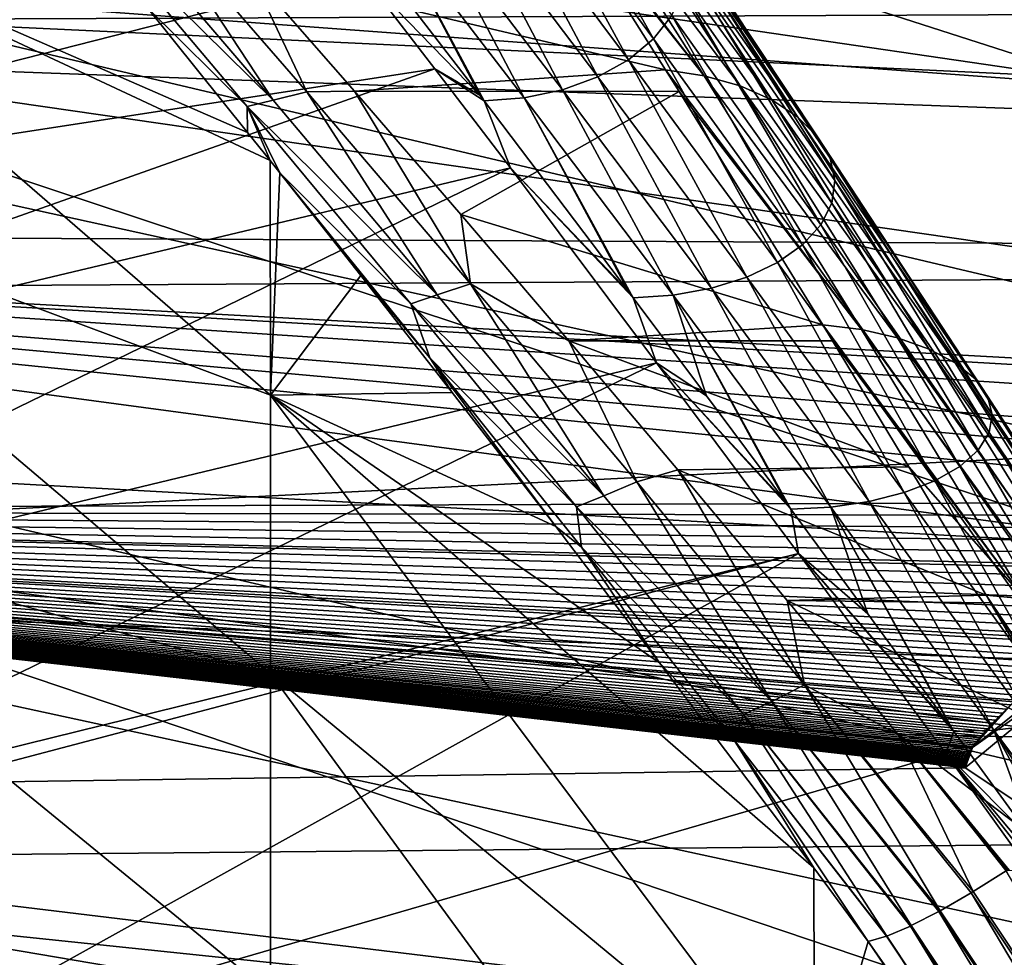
# Model space of a CAD drawing. Header units: metres. Extents: x -22 to 73, y -229 to 22.
# Tile 425 of 447: x 56.97 to 59.37, y 13.16 to 15.44. Entities that reach past the tile are written whole.
import ezdxf

# ---------------------------------------------------------------- set-up
doc = ezdxf.new("R2010")
doc.units = ezdxf.units.M
doc.layers.add('solid_509500_SW0001', color=7, linetype='CONTINUOUS')

msp = doc.modelspace()

# ---------------------------------------------------------------- linework, layer by layer
at = {"layer": 'solid_509500_SW0001'}
for points in [[(59.599998, 15.29152, 79.610748), (53.599998, 16.169104, 80.438652), (53.599998, 17.218668, 78.93972)], [(59.599998, 15.29152, 79.610748), (53.599998, 17.218668, 78.93972), (59.599998, 15.79896, 78.910217)], [(61.099998, 15.170644, 56.72784), (53.599998, 16.826427, 56.46608), (53.599998, 15.725126, 55.004604)], [(61.099998, 15.170644, 56.72784), (61.099998, 15.669168, 57.431786), (53.599998, 16.826427, 56.46608)], [(59.599998, 14.184084, 80.940315), (53.599998, 14.988661, 81.838356), (53.599998, 16.169104, 80.438652)], [(59.599998, 14.752696, 80.288124), (53.599998, 16.169104, 80.438652), (59.599998, 15.29152, 79.610748)], [(59.599998, 14.184084, 80.940315), (53.599998, 16.169104, 80.438652), (59.599998, 14.752696, 80.288124)], [(57.324516, 16.167601, 71.185913), (54.911007, 15.286402, 71.319283), (54.647202, 15.627502, 70.792061)], [(57.474178, 15.978541, 71.44722), (54.911007, 15.286402, 71.319283), (57.324516, 16.167601, 71.185913)], [(53.799999, 15.570957, 53.909389), (69.192741, 16.084406, 54.498447), (69.192551, 14.846922, 53.148438)], [(53.799999, 16.053226, 81.538605), (53.799999, 15.429655, 82.245201), (69.212212, 15.49331, 82.175941)], [(57.474178, 15.978541, 71.44722), (55.098606, 15.039456, 71.635147), (54.911007, 15.286402, 71.319283)], [(57.634136, 15.774632, 71.697624), (55.098606, 15.039456, 71.635147), (57.474178, 15.978541, 71.44722)], [(58.517746, 15.393288, 72.407501), (58.180637, 15.850385, 71.960449), (58.22525, 15.915024, 72.019333)], [(58.562359, 15.450657, 72.47348), (58.517746, 15.393288, 72.407501), (58.22525, 15.915024, 72.019333)], [(58.64119, 15.303679, 73.402916), (58.278187, 15.876081, 72.962791), (58.183834, 15.893159, 72.983002)], [(58.222462, 15.832685, 73.034882), (58.64119, 15.303679, 73.402916), (58.183834, 15.893159, 72.983002)], [(58.728733, 15.278809, 73.366119), (58.365726, 15.846941, 72.929276), (58.278187, 15.876081, 72.962791)], [(58.64119, 15.303679, 73.402916), (58.728733, 15.278809, 73.366119), (58.278187, 15.876081, 72.962791)], [(58.456905, 15.342744, 72.349365), (58.119797, 15.793436, 71.908569), (58.180637, 15.850385, 71.960449)], [(58.517746, 15.393288, 72.407501), (58.456905, 15.342744, 72.349365), (58.180637, 15.850385, 71.960449)], [(58.805908, 15.244839, 73.315865), (58.442905, 15.80714, 72.883499), (58.365726, 15.846941, 72.929276)], [(58.728733, 15.278809, 73.366119), (58.805908, 15.244839, 73.315865), (58.365726, 15.846941, 72.929276)], [(57.534794, 15.55666, 73.456932), (58.546772, 15.318317, 73.42495), (58.222462, 15.832685, 73.034882)], [(58.222462, 15.832685, 73.034882), (58.546772, 15.318317, 73.42495), (58.64119, 15.303679, 73.402916)], [(58.382191, 15.300972, 72.301323), (58.045082, 15.746371, 71.8657), (58.119797, 15.793436, 71.908569)], [(58.456905, 15.342744, 72.349365), (58.382191, 15.300972, 72.301323), (58.119797, 15.793436, 71.908569)], [(58.869747, 15.203079, 73.254082), (58.506741, 15.758215, 72.827225), (58.442905, 15.80714, 72.883499)], [(58.805908, 15.244839, 73.315865), (58.869747, 15.203079, 73.254082), (58.442905, 15.80714, 72.883499)], [(57.634136, 15.774632, 71.697624), (55.208389, 14.893519, 71.801727), (55.098606, 15.039456, 71.635147)], [(57.804913, 15.554849, 71.937141), (55.208389, 14.893519, 71.801727), (57.634136, 15.774632, 71.697624)], [(57.584846, 14.525599, 75.278206), (56.153522, 15.766315, 75.441597), (56.153522, 15.059789, 76.783897)], [(57.528561, 15.165804, 73.967712), (57.284763, 15.468898, 73.779427), (56.153522, 15.766315, 75.441597)], [(57.58353, 15.096876, 74.007347), (57.528561, 15.165804, 73.967712), (56.153522, 15.766315, 75.441597)], [(57.584846, 14.525599, 75.278206), (57.58353, 15.096876, 74.007347), (56.153522, 15.766315, 75.441597)], [(58.296474, 15.269584, 72.265221), (57.959366, 15.711006, 71.833481), (58.045082, 15.746371, 71.8657)], [(58.382191, 15.300972, 72.301323), (58.296474, 15.269584, 72.265221), (58.045082, 15.746371, 71.8657)], [(58.917786, 15.155141, 73.183159), (58.554779, 15.702048, 72.762627), (58.506741, 15.758215, 72.827225)], [(58.869747, 15.203079, 73.254082), (58.917786, 15.155141, 73.183159), (58.506741, 15.758215, 72.827225)], [(61.099998, 14.080444, 55.392422), (53.599998, 15.725126, 55.004604), (53.599998, 14.496555, 53.646957)], [(61.099998, 14.640914, 56.047859), (61.099998, 15.170644, 56.72784), (53.599998, 15.725126, 55.004604)], [(61.099998, 14.080444, 55.392422), (61.099998, 14.640914, 56.047859), (53.599998, 15.725126, 55.004604)], [(57.199116, 15.702115, 73.464867), (57.591175, 15.244551, 73.750374), (57.281754, 15.714816, 73.390831)], [(57.672859, 15.264585, 73.67688), (57.534794, 15.55666, 73.456932), (57.281754, 15.714816, 73.390831)], [(57.591175, 15.244551, 73.750374), (57.672859, 15.264585, 73.67688), (57.281754, 15.714816, 73.390831)], [(57.136875, 15.69192, 73.55793), (57.591175, 15.244551, 73.750374), (57.199116, 15.702115, 73.464867)], [(57.136875, 15.69192, 73.55793), (57.284763, 15.468898, 73.779427), (57.527836, 15.228359, 73.841309)], [(57.136875, 15.69192, 73.55793), (57.527836, 15.228359, 73.841309), (57.591175, 15.244551, 73.750374)], [(58.203064, 15.249788, 72.242447), (57.865955, 15.688702, 71.813164), (57.959366, 15.711006, 71.833481)], [(58.296474, 15.269584, 72.265221), (58.203064, 15.249788, 72.242447), (57.959366, 15.711006, 71.833481)], [(58.948174, 15.102869, 73.105835), (58.585171, 15.640805, 72.692184), (58.554779, 15.702048, 72.762627)], [(58.917786, 15.155141, 73.183159), (58.948174, 15.102869, 73.105835), (58.554779, 15.702048, 72.762627)], [(57.865955, 15.688702, 71.813164), (58.094994, 15.256189, 72.221817), (57.768448, 15.680322, 71.805527)], [(57.768448, 15.680322, 71.805527), (58.094994, 15.256189, 72.221817), (57.804913, 15.554849, 71.937141)], [(57.865955, 15.688702, 71.813164), (58.105545, 15.242368, 72.233871), (58.094994, 15.256189, 72.221817)], [(58.203064, 15.249788, 72.242447), (58.105545, 15.242368, 72.233871), (57.865955, 15.688702, 71.813164)], [(58.95974, 15.048281, 73.02507), (58.596733, 15.576848, 72.618622), (58.585171, 15.640805, 72.692184)], [(58.948174, 15.102869, 73.105835), (58.95974, 15.048281, 73.02507), (58.585171, 15.640805, 72.692184)], [(53.799999, 14.923105, 53.224991), (53.799999, 15.570957, 53.909389), (69.192551, 14.846922, 53.148438)], [(58.952038, 14.993478, 72.944), (58.589035, 15.51264, 72.544777), (58.596733, 15.576848, 72.618622)], [(58.95974, 15.048281, 73.02507), (58.952038, 14.993478, 72.944), (58.596733, 15.576848, 72.618622)], [(57.985092, 15.320607, 72.163025), (55.208389, 14.893519, 71.801727), (57.804913, 15.554849, 71.937141)], [(57.534794, 15.55666, 73.456932), (57.789005, 15.265943, 73.636475), (58.546772, 15.318317, 73.42495)], [(57.672859, 15.264585, 73.67688), (57.789005, 15.265943, 73.636475), (57.534794, 15.55666, 73.456932)], [(58.094994, 15.256189, 72.221817), (57.985092, 15.320607, 72.163025), (57.804913, 15.554849, 71.937141)], [(58.925365, 14.940575, 72.86573), (58.562359, 15.450657, 72.47348), (58.589035, 15.51264, 72.544777)], [(58.952038, 14.993478, 72.944), (58.925365, 14.940575, 72.86573), (58.589035, 15.51264, 72.544777)], [(53.799999, 15.429655, 82.245201), (69.210701, 14.863832, 82.834641), (69.212212, 15.49331, 82.175941)], [(57.527836, 15.228359, 73.841309), (57.284763, 15.468898, 73.779427), (57.528561, 15.165804, 73.967712)], [(53.799999, 15.429655, 82.245201), (53.799999, 14.77501, 82.923103), (69.210701, 14.863832, 82.834641)], [(58.880749, 14.891609, 72.793289), (58.517746, 15.393288, 72.407501), (58.562359, 15.450657, 72.47348)], [(58.925365, 14.940575, 72.86573), (58.880749, 14.891609, 72.793289), (58.562359, 15.450657, 72.47348)], [(58.819912, 14.848469, 72.729469), (58.456905, 15.342744, 72.349365), (58.517746, 15.393288, 72.407501)], [(58.880749, 14.891609, 72.793289), (58.819912, 14.848469, 72.729469), (58.517746, 15.393288, 72.407501)], [(58.745193, 14.812816, 72.676727), (58.382191, 15.300972, 72.301323), (58.456905, 15.342744, 72.349365)], [(58.819912, 14.848469, 72.729469), (58.745193, 14.812816, 72.676727), (58.456905, 15.342744, 72.349365)], [(57.985092, 15.320607, 72.163025), (55.535427, 14.453297, 72.231606), (55.208389, 14.893519, 71.801727)], [(58.169193, 15.079177, 72.368553), (55.535427, 14.453297, 72.231606), (57.985092, 15.320607, 72.163025)], [(57.789005, 15.265943, 73.636475), (58.580025, 15.264978, 73.460579), (58.546772, 15.318317, 73.42495)], [(58.105545, 15.242368, 72.233871), (58.169193, 15.079177, 72.368553), (57.985092, 15.320607, 72.163025)], [(58.094994, 15.256189, 72.221817), (58.105545, 15.242368, 72.233871), (57.985092, 15.320607, 72.163025)], [(59.024769, 14.685409, 73.767204), (58.64119, 15.303679, 73.402916), (58.546772, 15.318317, 73.42495)], [(58.580025, 15.264978, 73.460579), (59.024769, 14.685409, 73.767204), (58.546772, 15.318317, 73.42495)], [(58.659477, 14.786025, 72.637093), (58.296474, 15.269584, 72.265221), (58.382191, 15.300972, 72.301323)], [(58.745193, 14.812816, 72.676727), (58.659477, 14.786025, 72.637093), (58.382191, 15.300972, 72.301323)], [(59.112312, 14.6653, 73.727608), (58.728733, 15.278809, 73.366119), (58.64119, 15.303679, 73.402916)], [(59.024769, 14.685409, 73.767204), (59.112312, 14.6653, 73.727608), (58.64119, 15.303679, 73.402916)], [(57.591175, 15.244551, 73.750374), (57.991047, 14.769768, 73.990891), (57.672859, 15.264585, 73.67688)], [(58.072021, 14.796891, 73.918869), (57.789005, 15.265943, 73.636475), (57.672859, 15.264585, 73.67688)], [(57.991047, 14.769768, 73.990891), (58.072021, 14.796891, 73.918869), (57.672859, 15.264585, 73.67688)], [(57.789005, 15.265943, 73.636475), (58.04863, 14.965544, 73.799042), (58.580025, 15.264978, 73.460579)], [(58.072021, 14.796891, 73.918869), (58.04863, 14.965544, 73.799042), (57.789005, 15.265943, 73.636475)], [(58.04863, 14.965544, 73.799042), (58.930305, 14.697274, 73.790848), (58.580025, 15.264978, 73.460579)], [(58.566067, 14.76913, 72.612091), (58.203064, 15.249788, 72.242447), (58.296474, 15.269584, 72.265221)], [(58.659477, 14.786025, 72.637093), (58.566067, 14.76913, 72.612091), (58.296474, 15.269584, 72.265221)], [(58.580025, 15.264978, 73.460579), (58.930305, 14.697274, 73.790848), (59.024769, 14.685409, 73.767204)], [(59.189487, 14.637836, 73.673523), (58.805908, 15.244839, 73.315865), (58.728733, 15.278809, 73.366119)], [(59.112312, 14.6653, 73.727608), (59.189487, 14.637836, 73.673523), (58.728733, 15.278809, 73.366119)], [(57.527836, 15.228359, 73.841309), (57.991047, 14.769768, 73.990891), (57.591175, 15.244551, 73.750374)], [(58.203064, 15.249788, 72.242447), (58.457226, 14.777871, 72.592461), (58.105545, 15.242368, 72.233871)], [(58.105545, 15.242368, 72.233871), (58.457226, 14.777871, 72.592461), (58.169193, 15.079177, 72.368553)], [(58.203064, 15.249788, 72.242447), (58.468552, 14.762792, 72.602692), (58.457226, 14.777871, 72.592461)], [(58.566067, 14.76913, 72.612091), (58.468552, 14.762792, 72.602692), (58.203064, 15.249788, 72.242447)], [(59.253326, 14.604073, 73.607033), (58.869747, 15.203079, 73.254082), (58.805908, 15.244839, 73.315865)], [(59.189487, 14.637836, 73.673523), (59.253326, 14.604073, 73.607033), (58.805908, 15.244839, 73.315865)], [(57.527836, 15.228359, 73.841309), (57.528561, 15.165804, 73.967712), (57.58353, 15.096876, 74.007347)], [(57.527836, 15.228359, 73.841309), (57.58353, 15.096876, 74.007347), (57.60741, 15.066868, 74.024246)], [(57.527836, 15.228359, 73.841309), (57.60741, 15.066868, 74.024246), (57.926247, 14.747944, 74.079239)], [(57.527836, 15.228359, 73.841309), (57.926247, 14.747944, 74.079239), (57.991047, 14.769768, 73.990891)], [(59.301365, 14.565313, 73.530708), (58.917786, 15.155141, 73.183159), (58.869747, 15.203079, 73.254082)], [(59.253326, 14.604073, 73.607033), (59.301365, 14.565313, 73.530708), (58.869747, 15.203079, 73.254082)], [(59.331753, 14.523052, 73.447479), (58.948174, 15.102869, 73.105835), (58.917786, 15.155141, 73.183159)], [(59.301365, 14.565313, 73.530708), (59.331753, 14.523052, 73.447479), (58.917786, 15.155141, 73.183159)], [(57.60741, 15.066868, 74.024246), (57.58353, 15.096876, 74.007347), (57.584846, 14.525599, 75.278206)], [(59.343319, 14.478917, 73.360565), (58.95974, 15.048281, 73.02507), (58.948174, 15.102869, 73.105835)], [(59.331753, 14.523052, 73.447479), (59.343319, 14.478917, 73.360565), (58.948174, 15.102869, 73.105835)], [(58.169193, 15.079177, 72.368553), (55.887867, 13.970789, 72.602272), (55.535427, 14.453297, 72.231606)], [(58.525555, 14.604773, 72.70385), (55.887867, 13.970789, 72.602272), (58.169193, 15.079177, 72.368553)], [(58.468552, 14.762792, 72.602692), (58.525555, 14.604773, 72.70385), (58.169193, 15.079177, 72.368553)], [(58.457226, 14.777871, 72.592461), (58.468552, 14.762792, 72.602692), (58.169193, 15.079177, 72.368553)], [(57.584846, 13.847967, 76.497002), (56.153522, 15.059789, 76.783897), (56.153522, 14.239259, 78.0597)], [(57.584846, 13.847967, 76.497002), (57.584846, 14.525599, 75.278206), (56.153522, 15.059789, 76.783897)], [(57.804581, 14.817547, 74.156609), (57.60741, 15.066868, 74.024246), (57.584846, 14.525599, 75.278206)], [(57.972935, 14.616538, 74.228951), (57.60741, 15.066868, 74.024246), (57.804581, 14.817547, 74.156609)], [(57.972935, 14.616538, 74.228951), (57.926247, 14.747944, 74.079239), (57.60741, 15.066868, 74.024246)], [(59.335617, 14.434608, 73.273315), (58.952038, 14.993478, 72.944), (58.95974, 15.048281, 73.02507)], [(59.343319, 14.478917, 73.360565), (59.335617, 14.434608, 73.273315), (58.95974, 15.048281, 73.02507)], [(59.599998, 12.962036, 82.164238), (53.599998, 13.688113, 83.125984), (53.599998, 14.988661, 81.838356)], [(59.599998, 13.587073, 81.565819), (53.599998, 14.988661, 81.838356), (59.599998, 14.184084, 80.940315)], [(59.599998, 12.962036, 82.164238), (53.599998, 14.988661, 81.838356), (59.599998, 13.587073, 81.565819)], [(59.308945, 14.391836, 73.189079), (58.925365, 14.940575, 72.86573), (58.952038, 14.993478, 72.944)], [(59.335617, 14.434608, 73.273315), (59.308945, 14.391836, 73.189079), (58.952038, 14.993478, 72.944)], [(58.04863, 14.965544, 73.799042), (58.311657, 14.657778, 73.943222), (58.930305, 14.697274, 73.790848)], [(58.072021, 14.796891, 73.918869), (58.311657, 14.657778, 73.943222), (58.04863, 14.965544, 73.799042)], [(61.798286, 14.484582, 52.794838), (53.799999, 14.923105, 53.224991), (69.192551, 14.846922, 53.148438)], [(60.252842, 14.266319, 52.58987), (53.799999, 14.2452, 52.570343), (53.799999, 14.923105, 53.224991)], [(60.435795, 14.325165, 52.644554), (60.252842, 14.266319, 52.58987), (53.799999, 14.923105, 53.224991)], [(60.6231, 14.375108, 52.691299), (60.435795, 14.325165, 52.644554), (53.799999, 14.923105, 53.224991)], [(61.008007, 14.448019, 52.760094), (60.6231, 14.375108, 52.691299), (53.799999, 14.923105, 53.224991)], [(61.401714, 14.484582, 52.794838), (61.008007, 14.448019, 52.760094), (53.799999, 14.923105, 53.224991)], [(61.798286, 14.484582, 52.794838), (61.401714, 14.484582, 52.794838), (53.799999, 14.923105, 53.224991)], [(59.264328, 14.352247, 73.111122), (58.880749, 14.891609, 72.793289), (58.925365, 14.940575, 72.86573)], [(59.308945, 14.391836, 73.189079), (59.264328, 14.352247, 73.111122), (58.925365, 14.940575, 72.86573)], [(59.203491, 14.317368, 73.042435), (58.819912, 14.848469, 72.729469), (58.880749, 14.891609, 72.793289)], [(59.264328, 14.352247, 73.111122), (59.203491, 14.317368, 73.042435), (58.880749, 14.891609, 72.793289)], [(53.799999, 14.09061, 83.570961), (69.207748, 13.522199, 84.067055), (69.210701, 14.863832, 82.834641)], [(53.799999, 14.77501, 82.923103), (53.799999, 14.09061, 83.570961), (69.210701, 14.863832, 82.834641)], [(59.128773, 14.288543, 72.985672), (58.745193, 14.812816, 72.676727), (58.819912, 14.848469, 72.729469)], [(59.203491, 14.317368, 73.042435), (59.128773, 14.288543, 72.985672), (58.819912, 14.848469, 72.729469)], [(58.027588, 14.532323, 74.291084), (57.804581, 14.817547, 74.156609), (57.584846, 14.525599, 75.278206)], [(57.972935, 14.616538, 74.228951), (57.804581, 14.817547, 74.156609), (58.027588, 14.532323, 74.291084)], [(59.043056, 14.266882, 72.943016), (58.659477, 14.786025, 72.637093), (58.745193, 14.812816, 72.676727)], [(59.128773, 14.288543, 72.985672), (59.043056, 14.266882, 72.943016), (58.745193, 14.812816, 72.676727)], [(57.991047, 14.769768, 73.990891), (58.396626, 14.280654, 74.185509), (58.072021, 14.796891, 73.918869)], [(58.4771, 14.31463, 74.115852), (58.311657, 14.657778, 73.943222), (58.072021, 14.796891, 73.918869)], [(58.396626, 14.280654, 74.185509), (58.4771, 14.31463, 74.115852), (58.072021, 14.796891, 73.918869)], [(58.949646, 14.253222, 72.916115), (58.566067, 14.76913, 72.612091), (58.659477, 14.786025, 72.637093)], [(59.043056, 14.266882, 72.943016), (58.949646, 14.253222, 72.916115), (58.659477, 14.786025, 72.637093)], [(57.926247, 14.747944, 74.079239), (58.396626, 14.280654, 74.185509), (57.991047, 14.769768, 73.990891)], [(58.566067, 14.76913, 72.612091), (58.647041, 14.524254, 72.754013), (58.468552, 14.762792, 72.602692)], [(58.468552, 14.762792, 72.602692), (58.647041, 14.524254, 72.754013), (58.525555, 14.604773, 72.70385)], [(58.566067, 14.76913, 72.612091), (58.852131, 14.248097, 72.905998), (58.841599, 14.262333, 72.898735)], [(58.949646, 14.253222, 72.916115), (58.852131, 14.248097, 72.905998), (58.566067, 14.76913, 72.612091)], [(58.566067, 14.76913, 72.612091), (58.841599, 14.262333, 72.898735), (58.647041, 14.524254, 72.754013)], [(57.926247, 14.747944, 74.079239), (58.330074, 14.253496, 74.270866), (58.396626, 14.280654, 74.185509)], [(57.972935, 14.616538, 74.228951), (58.330074, 14.253496, 74.270866), (57.926247, 14.747944, 74.079239)], [(58.311657, 14.657778, 73.943222), (58.954247, 14.658062, 73.81057), (58.930305, 14.697274, 73.790848)], [(59.422646, 14.029593, 74.049118), (59.024769, 14.685409, 73.767204), (58.930305, 14.697274, 73.790848)], [(58.954247, 14.658062, 73.81057), (59.422646, 14.029593, 74.049118), (58.930305, 14.697274, 73.790848)], [(59.510189, 14.014729, 74.007271), (59.112312, 14.6653, 73.727608), (59.024769, 14.685409, 73.767204)], [(59.422646, 14.029593, 74.049118), (59.510189, 14.014729, 74.007271), (59.024769, 14.685409, 73.767204)], [(59.587364, 13.994426, 73.950111), (59.189487, 14.637836, 73.673523), (59.112312, 14.6653, 73.727608)], [(59.510189, 14.014729, 74.007271), (59.587364, 13.994426, 73.950111), (59.112312, 14.6653, 73.727608)], [(58.311657, 14.657778, 73.943222), (59.140186, 14.351552, 73.951958), (58.954247, 14.658062, 73.81057)], [(58.311657, 14.657778, 73.943222), (58.576813, 14.344252, 74.068207), (59.140186, 14.351552, 73.951958)], [(58.4771, 14.31463, 74.115852), (58.576813, 14.344252, 74.068207), (58.311657, 14.657778, 73.943222)], [(58.954247, 14.658062, 73.81057), (59.140186, 14.351552, 73.951958), (59.422646, 14.029593, 74.049118)], [(59.651203, 13.969468, 73.879845), (59.253326, 14.604073, 73.607033), (59.189487, 14.637836, 73.673523)], [(59.587364, 13.994426, 73.950111), (59.651203, 13.969468, 73.879845), (59.189487, 14.637836, 73.673523)], [(57.972935, 14.616538, 74.228951), (58.027588, 14.532323, 74.291084), (58.27977, 14.205788, 74.424042)], [(57.972935, 14.616538, 74.228951), (58.27977, 14.205788, 74.424042), (58.342381, 14.155221, 74.393974)], [(57.972935, 14.616538, 74.228951), (58.342381, 14.155221, 74.393974), (58.330074, 14.253496, 74.270866)], [(58.525555, 14.604773, 72.70385), (56.233761, 13.490017, 72.888268), (55.887867, 13.970789, 72.602272)], [(58.871014, 14.140027, 72.95797), (56.233761, 13.490017, 72.888268), (58.525555, 14.604773, 72.70385)], [(58.852131, 14.248097, 72.905998), (58.871014, 14.140027, 72.95797), (58.525555, 14.604773, 72.70385)], [(58.841599, 14.262333, 72.898735), (58.852131, 14.248097, 72.905998), (58.525555, 14.604773, 72.70385)], [(58.647041, 14.524254, 72.754013), (58.841599, 14.262333, 72.898735), (58.525555, 14.604773, 72.70385)], [(59.699242, 13.940817, 73.799171), (59.301365, 14.565313, 73.530708), (59.253326, 14.604073, 73.607033)], [(59.651203, 13.969468, 73.879845), (59.699242, 13.940817, 73.799171), (59.253326, 14.604073, 73.607033)], [(59.72963, 13.909576, 73.71122), (59.331753, 14.523052, 73.447479), (59.301365, 14.565313, 73.530708)], [(59.699242, 13.940817, 73.799171), (59.72963, 13.909576, 73.71122), (59.301365, 14.565313, 73.530708)], [(58.27977, 14.205788, 74.424042), (58.027588, 14.532323, 74.291084), (57.584846, 14.525599, 75.278206)], [(57.584846, 14.525599, 75.278206), (58.910282, 12.751908, 75.789078), (58.90818, 13.374386, 74.668884)], [(57.584846, 13.847967, 76.497002), (58.910282, 12.751908, 75.789078), (57.584846, 14.525599, 75.278206)], [(58.532673, 13.874199, 74.537292), (57.584846, 14.525599, 75.278206), (58.90818, 13.374386, 74.668884)], [(58.532673, 13.874199, 74.537292), (58.27977, 14.205788, 74.424042), (57.584846, 14.525599, 75.278206)], [(59.741196, 13.87695, 73.619362), (59.343319, 14.478917, 73.360565), (59.331753, 14.523052, 73.447479)], [(59.72963, 13.909576, 73.71122), (59.741196, 13.87695, 73.619362), (59.331753, 14.523052, 73.447479)], [(61.099998, 12.87275, 54.161564), (53.599998, 14.496555, 53.646957), (53.599998, 13.151852, 52.405491)], [(61.099998, 13.490433, 54.762997), (61.099998, 14.080444, 55.392422), (53.599998, 14.496555, 53.646957)], [(61.099998, 12.87275, 54.161564), (61.099998, 13.490433, 54.762997), (53.599998, 14.496555, 53.646957)], [(59.733494, 13.844197, 73.527145), (59.335617, 14.434608, 73.273315), (59.343319, 14.478917, 73.360565)], [(59.741196, 13.87695, 73.619362), (59.733494, 13.844197, 73.527145), (59.343319, 14.478917, 73.360565)], [(59.706821, 13.812579, 73.438126), (59.308945, 14.391836, 73.189079), (59.335617, 14.434608, 73.273315)], [(59.733494, 13.844197, 73.527145), (59.706821, 13.812579, 73.438126), (59.335617, 14.434608, 73.273315)], [(59.662205, 13.783315, 73.355736), (59.264328, 14.352247, 73.111122), (59.308945, 14.391836, 73.189079)], [(59.706821, 13.812579, 73.438126), (59.662205, 13.783315, 73.355736), (59.308945, 14.391836, 73.189079)], [(58.576813, 14.344252, 74.068207), (59.328152, 14.03839, 74.074066), (59.140186, 14.351552, 73.951958)], [(59.140186, 14.351552, 73.951958), (59.328152, 14.03839, 74.074066), (59.422646, 14.029593, 74.049118)], [(59.601364, 13.757531, 73.283142), (59.203491, 14.317368, 73.042435), (59.264328, 14.352247, 73.111122)], [(59.662205, 13.783315, 73.355736), (59.601364, 13.757531, 73.283142), (59.264328, 14.352247, 73.111122)], [(58.886089, 13.820418, 74.266853), (58.576813, 14.344252, 74.068207), (58.4771, 14.31463, 74.115852)], [(58.576813, 14.344252, 74.068207), (58.843903, 14.025231, 74.173904), (59.328152, 14.03839, 74.074066)], [(58.886089, 13.820418, 74.266853), (58.843903, 14.025231, 74.173904), (58.576813, 14.344252, 74.068207)], [(58.396626, 14.280654, 74.185509), (58.805889, 13.779962, 74.333321), (58.4771, 14.31463, 74.115852)], [(58.805889, 13.779962, 74.333321), (58.886089, 13.820418, 74.266853), (58.4771, 14.31463, 74.115852)], [(59.526649, 13.736223, 73.223152), (59.128773, 14.288543, 72.985672), (59.203491, 14.317368, 73.042435)], [(59.601364, 13.757531, 73.283142), (59.526649, 13.736223, 73.223152), (59.203491, 14.317368, 73.042435)], [(58.330074, 14.253496, 74.270866), (58.805889, 13.779962, 74.333321), (58.396626, 14.280654, 74.185509)], [(59.440933, 13.720211, 73.17807), (59.043056, 14.266882, 72.943016), (59.128773, 14.288543, 72.985672)], [(59.526649, 13.736223, 73.223152), (59.440933, 13.720211, 73.17807), (59.128773, 14.288543, 72.985672)], [(60.252842, 14.266319, 52.58987), (60.159286, 14.231893, 52.558067), (53.799999, 14.2452, 52.570343)], [(58.330074, 14.253496, 74.270866), (58.73732, 13.747852, 74.415314), (58.805889, 13.779962, 74.333321)], [(58.342381, 14.155221, 74.393974), (58.73732, 13.747852, 74.415314), (58.330074, 14.253496, 74.270866)], [(58.949646, 14.253222, 72.916115), (59.040031, 13.993221, 73.025887), (58.852131, 14.248097, 72.905998)], [(59.347523, 13.710114, 73.149635), (58.949646, 14.253222, 72.916115), (59.043056, 14.266882, 72.943016)], [(58.949646, 14.253222, 72.916115), (59.250015, 13.706324, 73.138954), (59.241718, 13.717702, 73.134895)], [(59.347523, 13.710114, 73.149635), (59.250015, 13.706324, 73.138954), (58.949646, 14.253222, 72.916115)], [(58.949646, 14.253222, 72.916115), (59.241718, 13.717702, 73.134895), (59.040031, 13.993221, 73.025887)], [(59.440933, 13.720211, 73.17807), (59.347523, 13.710114, 73.149635), (59.043056, 14.266882, 72.943016)], [(59.277134, 13.61799, 52.014057), (53.799999, 13.538608, 51.946774), (53.799999, 14.2452, 52.570343)], [(59.275974, 13.618952, 52.014877), (59.277134, 13.61799, 52.014057), (53.799999, 14.2452, 52.570343)], [(59.275105, 13.62009, 52.015846), (59.275974, 13.618952, 52.014877), (53.799999, 14.2452, 52.570343)], [(59.274498, 13.621385, 52.016949), (59.275105, 13.62009, 52.015846), (53.799999, 14.2452, 52.570343)], [(59.274124, 13.622811, 52.018166), (59.274498, 13.621385, 52.016949), (53.799999, 14.2452, 52.570343)], [(59.27396, 13.624338, 52.019466), (59.274124, 13.622811, 52.018166), (53.799999, 14.2452, 52.570343)], [(59.273979, 13.625944, 52.020836), (59.27396, 13.624338, 52.019466), (53.799999, 14.2452, 52.570343)], [(59.274158, 13.627654, 52.022297), (59.273979, 13.625944, 52.020836), (53.799999, 14.2452, 52.570343)], [(59.274498, 13.629496, 52.023865), (59.274158, 13.627654, 52.022297), (53.799999, 14.2452, 52.570343)], [(59.275002, 13.631481, 52.025558), (59.274498, 13.629496, 52.023865), (53.799999, 14.2452, 52.570343)], [(59.275677, 13.633624, 52.02739), (59.275002, 13.631481, 52.025558), (53.799999, 14.2452, 52.570343)], [(59.276524, 13.635936, 52.029362), (59.275677, 13.633624, 52.02739), (53.799999, 14.2452, 52.570343)], [(59.277557, 13.638421, 52.031487), (59.276524, 13.635936, 52.029362), (53.799999, 14.2452, 52.570343)], [(59.278778, 13.641082, 52.033756), (59.277557, 13.638421, 52.031487), (53.799999, 14.2452, 52.570343)], [(59.28019, 13.643918, 52.036182), (59.278778, 13.641082, 52.033756), (53.799999, 14.2452, 52.570343)], [(59.281811, 13.646943, 52.038769), (59.28019, 13.643918, 52.036182), (53.799999, 14.2452, 52.570343)], [(59.283638, 13.65016, 52.041519), (59.281811, 13.646943, 52.038769), (53.799999, 14.2452, 52.570343)], [(59.285706, 13.653603, 52.044464), (59.283638, 13.65016, 52.041519), (53.799999, 14.2452, 52.570343)], [(59.288052, 13.657322, 52.047649), (59.285706, 13.653603, 52.044464), (53.799999, 14.2452, 52.570343)], [(59.290688, 13.661325, 52.051075), (59.288052, 13.657322, 52.047649), (53.799999, 14.2452, 52.570343)], [(59.293564, 13.665516, 52.054665), (59.290688, 13.661325, 52.051075), (53.799999, 14.2452, 52.570343)], [(59.295254, 13.667909, 52.056717), (59.293564, 13.665516, 52.054665), (53.799999, 14.2452, 52.570343)], [(59.296562, 13.669731, 52.058281), (59.295254, 13.667909, 52.056717), (53.799999, 14.2452, 52.570343)], [(59.299629, 13.673915, 52.061867), (59.296562, 13.669731, 52.058281), (53.799999, 14.2452, 52.570343)], [(59.302799, 13.678116, 52.065472), (59.299629, 13.673915, 52.061867), (53.799999, 14.2452, 52.570343)], [(59.306114, 13.682399, 52.069149), (59.302799, 13.678116, 52.065472), (53.799999, 14.2452, 52.570343)], [(59.309628, 13.686826, 52.072952), (59.306114, 13.682399, 52.069149), (53.799999, 14.2452, 52.570343)], [(59.313385, 13.691458, 52.076935), (59.309628, 13.686826, 52.072952), (53.799999, 14.2452, 52.570343)], [(59.31744, 13.696352, 52.081146), (59.313385, 13.691458, 52.076935), (53.799999, 14.2452, 52.570343)], [(59.321861, 13.701567, 52.085632), (59.31744, 13.696352, 52.081146), (53.799999, 14.2452, 52.570343)], [(59.326702, 13.707161, 52.09045), (59.321861, 13.701567, 52.085632), (53.799999, 14.2452, 52.570343)], [(59.332031, 13.713188, 52.095646), (59.326702, 13.707161, 52.09045), (53.799999, 14.2452, 52.570343)], [(59.337914, 13.719699, 52.101261), (59.332031, 13.713188, 52.095646), (53.799999, 14.2452, 52.570343)], [(59.344418, 13.726743, 52.107346), (59.337914, 13.719699, 52.101261), (53.799999, 14.2452, 52.570343)], [(59.351616, 13.734369, 52.113934), (59.344418, 13.726743, 52.107346), (53.799999, 14.2452, 52.570343)], [(59.359581, 13.742622, 52.121071), (59.351616, 13.734369, 52.113934), (53.799999, 14.2452, 52.570343)], [(59.368389, 13.751545, 52.128799), (59.359581, 13.742622, 52.121071), (53.799999, 14.2452, 52.570343)], [(59.378128, 13.761179, 52.137154), (59.368389, 13.751545, 52.128799), (53.799999, 14.2452, 52.570343)], [(59.388851, 13.77154, 52.146145), (59.378128, 13.761179, 52.137154), (53.799999, 14.2452, 52.570343)], [(59.396214, 13.778511, 52.152203), (59.388851, 13.77154, 52.146145), (53.799999, 14.2452, 52.570343)], [(59.40057, 13.78259, 52.15575), (59.396214, 13.778511, 52.152203), (53.799999, 14.2452, 52.570343)], [(59.413258, 13.794263, 52.165913), (59.40057, 13.78259, 52.15575), (53.799999, 14.2452, 52.570343)], [(59.426868, 13.806479, 52.176563), (59.413258, 13.794263, 52.165913), (53.799999, 14.2452, 52.570343)], [(59.441368, 13.819169, 52.187645), (59.426868, 13.806479, 52.176563), (53.799999, 14.2452, 52.570343)], [(59.456699, 13.832256, 52.199093), (59.441368, 13.819169, 52.187645), (53.799999, 14.2452, 52.570343)], [(59.472809, 13.845661, 52.210838), (59.456699, 13.832256, 52.199093), (53.799999, 14.2452, 52.570343)], [(59.489708, 13.859374, 52.222874), (59.472809, 13.845661, 52.210838), (53.799999, 14.2452, 52.570343)], [(59.507584, 13.873513, 52.235306), (59.489708, 13.859374, 52.222874), (53.799999, 14.2452, 52.570343)], [(59.526749, 13.888284, 52.248314), (59.507584, 13.873513, 52.235306), (53.799999, 14.2452, 52.570343)], [(59.547565, 13.903896, 52.262096), (59.526749, 13.888284, 52.248314), (53.799999, 14.2452, 52.570343)], [(59.570396, 13.920543, 52.276817), (59.547565, 13.903896, 52.262096), (53.799999, 14.2452, 52.570343)], [(59.582352, 13.929064, 52.284367), (59.570396, 13.920543, 52.276817), (53.799999, 14.2452, 52.570343)], [(59.595642, 13.938399, 52.292645), (59.582352, 13.929064, 52.284367), (53.799999, 14.2452, 52.570343)], [(59.623714, 13.957614, 52.309715), (59.595642, 13.938399, 52.292645), (53.799999, 14.2452, 52.570343)], [(59.655033, 13.97831, 52.328152), (59.623714, 13.957614, 52.309715), (53.799999, 14.2452, 52.570343)], [(59.690041, 14.000579, 52.348042), (59.655033, 13.97831, 52.328152), (53.799999, 14.2452, 52.570343)], [(59.729214, 14.024486, 52.369461), (59.690041, 14.000579, 52.348042), (53.799999, 14.2452, 52.570343)], [(59.773026, 14.050056, 52.392441), (59.729214, 14.024486, 52.369461), (53.799999, 14.2452, 52.570343)], [(59.821964, 14.077252, 52.416965), (59.773026, 14.050056, 52.392441), (53.799999, 14.2452, 52.570343)], [(59.860699, 14.097804, 52.435555), (59.821964, 14.077252, 52.416965), (53.799999, 14.2452, 52.570343)], [(59.876198, 14.105812, 52.442814), (59.860699, 14.097804, 52.435555), (53.799999, 14.2452, 52.570343)], [(59.935928, 14.135488, 52.469772), (59.876198, 14.105812, 52.442814), (53.799999, 14.2452, 52.570343)], [(60.002159, 14.166359, 52.497925), (59.935928, 14.135488, 52.469772), (53.799999, 14.2452, 52.570343)], [(60.076168, 14.198514, 52.527374), (60.002159, 14.166359, 52.497925), (53.799999, 14.2452, 52.570343)], [(60.159286, 14.231893, 52.558067), (60.076168, 14.198514, 52.527374), (53.799999, 14.2452, 52.570343)], [(57.584846, 13.068315, 77.653206), (56.153522, 14.239259, 78.0597), (56.153522, 13.310938, 79.259354)], [(57.584846, 13.068315, 77.653206), (57.584846, 13.847967, 76.497002), (56.153522, 14.239259, 78.0597)], [(58.852131, 14.248097, 72.905998), (59.040031, 13.993221, 73.025887), (58.871014, 14.140027, 72.95797)], [(58.342381, 14.155221, 74.393974), (58.27977, 14.205788, 74.424042), (58.532673, 13.874199, 74.537292)], [(58.871014, 14.140027, 72.95797), (56.261051, 13.4518, 72.90786), (56.233761, 13.490017, 72.888268)], [(58.871014, 14.140027, 72.95797), (56.649246, 12.903899, 73.143021), (56.261051, 13.4518, 72.90786)], [(59.230053, 13.653155, 73.15638), (56.649246, 12.903899, 73.143021), (58.871014, 14.140027, 72.95797)], [(58.342381, 14.155221, 74.393974), (58.532673, 13.874199, 74.537292), (58.714188, 13.685099, 74.518944)], [(58.342381, 14.155221, 74.393974), (58.714188, 13.685099, 74.518944), (58.73732, 13.747852, 74.415314)], [(59.250015, 13.706324, 73.138954), (59.230053, 13.653155, 73.15638), (58.871014, 14.140027, 72.95797)], [(59.241718, 13.717702, 73.134895), (59.250015, 13.706324, 73.138954), (58.871014, 14.140027, 72.95797)], [(59.040031, 13.993221, 73.025887), (59.241718, 13.717702, 73.134895), (58.871014, 14.140027, 72.95797)], [(53.799999, 14.09061, 83.570961), (53.799999, 13.377833, 84.187454), (69.207748, 13.522199, 84.067055)], [(58.843903, 14.025231, 74.173904), (59.339275, 14.019764, 74.080643), (59.328152, 14.03839, 74.074066)], [(59.787945, 13.353168, 74.254898), (59.422646, 14.029593, 74.049118), (59.328152, 14.03839, 74.074066)], [(59.339275, 14.019764, 74.080643), (59.787945, 13.353168, 74.254898), (59.328152, 14.03839, 74.074066)], [(58.843903, 14.025231, 74.173904), (59.534943, 13.690681, 74.184654), (59.339275, 14.019764, 74.080643)], [(58.843903, 14.025231, 74.173904), (59.113159, 13.700259, 74.260376), (59.534943, 13.690681, 74.184654)], [(58.886089, 13.820418, 74.266853), (59.113159, 13.700259, 74.260376), (58.843903, 14.025231, 74.173904)], [(59.339275, 14.019764, 74.080643), (59.534943, 13.690681, 74.184654), (59.787945, 13.353168, 74.254898)], [(59.605442, 13.915869, 52.230339), (59.295254, 13.667909, 52.056717), (59.396214, 13.778511, 52.152203)], [(59.605442, 13.915869, 52.230339), (59.585953, 13.874043, 52.193348), (59.295254, 13.667909, 52.056717)], [(58.714188, 13.685099, 74.518944), (58.532673, 13.874199, 74.537292), (58.90818, 13.374386, 74.668884)], [(59.585953, 13.874043, 52.193348), (59.277134, 13.61799, 52.014057), (59.295254, 13.667909, 52.056717)], [(59.585953, 13.874043, 52.193348), (60.437912, 12.846173, 51.387478), (59.277134, 13.61799, 52.014057)], [(57.584846, 13.847967, 76.497002), (58.910282, 12.036059, 76.855171), (58.910282, 12.751908, 75.789078)], [(57.584846, 13.068315, 77.653206), (58.910282, 12.036059, 76.855171), (57.584846, 13.847967, 76.497002)], [(58.805889, 13.779962, 74.333321), (59.216488, 13.270203, 74.43425), (58.886089, 13.820418, 74.266853)], [(58.886089, 13.820418, 74.266853), (59.296669, 13.316555, 74.371689), (59.113159, 13.700259, 74.260376)], [(58.886089, 13.820418, 74.266853), (59.216488, 13.270203, 74.43425), (59.291851, 13.31365, 74.374817)], [(58.886089, 13.820418, 74.266853), (59.291851, 13.31365, 74.374817), (59.296669, 13.316555, 74.371689)], [(58.73732, 13.747852, 74.415314), (59.145626, 13.233708, 74.512589), (58.805889, 13.779962, 74.333321)], [(58.805889, 13.779962, 74.333321), (59.145626, 13.233708, 74.512589), (59.213245, 13.268428, 74.437294)], [(58.805889, 13.779962, 74.333321), (59.213245, 13.268428, 74.437294), (59.216488, 13.270203, 74.43425)], [(59.396214, 13.778511, 52.152203), (59.295254, 13.667909, 52.056717), (59.388851, 13.77154, 52.146145)], [(59.388851, 13.77154, 52.146145), (59.295254, 13.667909, 52.056717), (59.378128, 13.761179, 52.137154)], [(58.714188, 13.685099, 74.518944), (59.086521, 13.20837, 74.603996), (58.73732, 13.747852, 74.415314)], [(58.73732, 13.747852, 74.415314), (59.086521, 13.20837, 74.603996), (59.143791, 13.232836, 74.515007)], [(58.73732, 13.747852, 74.415314), (59.143791, 13.232836, 74.515007), (59.145626, 13.233708, 74.512589)], [(59.378128, 13.761179, 52.137154), (59.295254, 13.667909, 52.056717), (59.368389, 13.751545, 52.128799)], [(59.368389, 13.751545, 52.128799), (59.295254, 13.667909, 52.056717), (59.359581, 13.742622, 52.121071)], [(59.359581, 13.742622, 52.121071), (59.295254, 13.667909, 52.056717), (59.351616, 13.734369, 52.113934)], [(59.351616, 13.734369, 52.113934), (59.295254, 13.667909, 52.056717), (59.344418, 13.726743, 52.107346)], [(59.344418, 13.726743, 52.107346), (59.295254, 13.667909, 52.056717), (59.337914, 13.719699, 52.101261)], [(59.113159, 13.700259, 74.260376), (59.558296, 13.362353, 74.297691), (59.534943, 13.690681, 74.184654)], [(59.113159, 13.700259, 74.260376), (59.384609, 13.368767, 74.327637), (59.558296, 13.362353, 74.297691)], [(59.380352, 13.368358, 74.328568), (59.384609, 13.368767, 74.327637), (59.113159, 13.700259, 74.260376)], [(59.380352, 13.368358, 74.328568), (59.113159, 13.700259, 74.260376), (59.376991, 13.36694, 74.329681)], [(59.296669, 13.316555, 74.371689), (59.376991, 13.36694, 74.329681), (59.113159, 13.700259, 74.260376)], [(59.250015, 13.706324, 73.138954), (59.446571, 13.435856, 73.225471), (59.230053, 13.653155, 73.15638)], [(59.347523, 13.710114, 73.149635), (59.446571, 13.435856, 73.225471), (59.250015, 13.706324, 73.138954)], [(59.337914, 13.719699, 52.101261), (59.295254, 13.667909, 52.056717), (59.332031, 13.713188, 52.095646)], [(59.332031, 13.713188, 52.095646), (59.295254, 13.667909, 52.056717), (59.326702, 13.707161, 52.09045)], [(59.326702, 13.707161, 52.09045), (59.295254, 13.667909, 52.056717), (59.321861, 13.701567, 52.085632)], [(59.321861, 13.701567, 52.085632), (59.295254, 13.667909, 52.056717), (59.31744, 13.696352, 52.081146)], [(59.766407, 13.150756, 73.311745), (59.347523, 13.710114, 73.149635), (59.440933, 13.720211, 73.17807)], [(59.347523, 13.710114, 73.149635), (59.654568, 13.147676, 73.297394), (59.446571, 13.435856, 73.225471)], [(59.710922, 13.148552, 73.301476), (59.654568, 13.147676, 73.297394), (59.347523, 13.710114, 73.149635)], [(59.766407, 13.150756, 73.311745), (59.710922, 13.148552, 73.301476), (59.347523, 13.710114, 73.149635)], [(59.599998, 11.634413, 83.273521), (53.599998, 12.277047, 84.292152), (53.599998, 13.688113, 83.125984)], [(59.599998, 12.310474, 82.734047), (53.599998, 13.688113, 83.125984), (59.599998, 12.962036, 82.164238)], [(59.599998, 11.634413, 83.273521), (53.599998, 13.688113, 83.125984), (59.599998, 12.310474, 82.734047)], [(58.714188, 13.685099, 74.518944), (58.90818, 13.374386, 74.668884), (59.041241, 13.195107, 74.705185)], [(58.714188, 13.685099, 74.518944), (59.041241, 13.195107, 74.705185), (59.085812, 13.208107, 74.605316)], [(58.714188, 13.685099, 74.518944), (59.085812, 13.208107, 74.605316), (59.086521, 13.20837, 74.603996)], [(59.31744, 13.696352, 52.081146), (59.295254, 13.667909, 52.056717), (59.313385, 13.691458, 52.076935)], [(59.313385, 13.691458, 52.076935), (59.295254, 13.667909, 52.056717), (59.309628, 13.686826, 52.072952)], [(59.309628, 13.686826, 52.072952), (59.295254, 13.667909, 52.056717), (59.306114, 13.682399, 52.069149)], [(59.306114, 13.682399, 52.069149), (59.295254, 13.667909, 52.056717), (59.302799, 13.678116, 52.065472)], [(59.302799, 13.678116, 52.065472), (59.295254, 13.667909, 52.056717), (59.299629, 13.673915, 52.061867)], [(59.230053, 13.653155, 73.15638), (59.594398, 13.147455, 73.296364), (56.649246, 12.903899, 73.143021)], [(59.624477, 13.147558, 73.296883), (59.594398, 13.147455, 73.296364), (59.230053, 13.653155, 73.15638)], [(59.654568, 13.147676, 73.297394), (59.624477, 13.147558, 73.296883), (59.230053, 13.653155, 73.15638)], [(59.446571, 13.435856, 73.225471), (59.654568, 13.147676, 73.297394), (59.230053, 13.653155, 73.15638)], [(59.295254, 13.667909, 52.056717), (59.277134, 13.61799, 52.014057), (59.293564, 13.665516, 52.054665)], [(59.293564, 13.665516, 52.054665), (59.277134, 13.61799, 52.014057), (59.290688, 13.661325, 52.051075)], [(59.290688, 13.661325, 52.051075), (59.277134, 13.61799, 52.014057), (59.288052, 13.657322, 52.047649)], [(59.288052, 13.657322, 52.047649), (59.277134, 13.61799, 52.014057), (59.285706, 13.653603, 52.044464)], [(59.285706, 13.653603, 52.044464), (59.277134, 13.61799, 52.014057), (59.283638, 13.65016, 52.041519)], [(59.299629, 13.673915, 52.061867), (59.295254, 13.667909, 52.056717), (59.296562, 13.669731, 52.058281)], [(59.274158, 13.627654, 52.022297), (59.277134, 13.61799, 52.014057), (59.273979, 13.625944, 52.020836)], [(59.274498, 13.629496, 52.023865), (59.277134, 13.61799, 52.014057), (59.274158, 13.627654, 52.022297)], [(59.275002, 13.631481, 52.025558), (59.277134, 13.61799, 52.014057), (59.274498, 13.629496, 52.023865)], [(59.275677, 13.633624, 52.02739), (59.277134, 13.61799, 52.014057), (59.275002, 13.631481, 52.025558)], [(59.276524, 13.635936, 52.029362), (59.277134, 13.61799, 52.014057), (59.275677, 13.633624, 52.02739)], [(59.277557, 13.638421, 52.031487), (59.277134, 13.61799, 52.014057), (59.276524, 13.635936, 52.029362)], [(59.283638, 13.65016, 52.041519), (59.277134, 13.61799, 52.014057), (59.281811, 13.646943, 52.038769)], [(59.281811, 13.646943, 52.038769), (59.277134, 13.61799, 52.014057), (59.28019, 13.643918, 52.036182)], [(59.28019, 13.643918, 52.036182), (59.277134, 13.61799, 52.014057), (59.278778, 13.641082, 52.033756)], [(59.278778, 13.641082, 52.033756), (59.277134, 13.61799, 52.014057), (59.277557, 13.638421, 52.031487)], [(60.437912, 12.846173, 51.387478), (53.799999, 13.538608, 51.946774), (59.277134, 13.61799, 52.014057)], [(59.273979, 13.625944, 52.020836), (59.277134, 13.61799, 52.014057), (59.27396, 13.624338, 52.019466)], [(59.27396, 13.624338, 52.019466), (59.277134, 13.61799, 52.014057), (59.274124, 13.622811, 52.018166)], [(59.274124, 13.622811, 52.018166), (59.277134, 13.61799, 52.014057), (59.274498, 13.621385, 52.016949)], [(59.274498, 13.621385, 52.016949), (59.277134, 13.61799, 52.014057), (59.275105, 13.62009, 52.015846)], [(59.275105, 13.62009, 52.015846), (59.277134, 13.61799, 52.014057), (59.275974, 13.618952, 52.014877)], [(60.437912, 12.846173, 51.387478), (53.799999, 12.80475, 51.35553), (53.799999, 13.538608, 51.946774)], [(53.799999, 12.638116, 84.771347), (69.205086, 12.078847, 85.17852), (69.207748, 13.522199, 84.067055)], [(53.799999, 13.377833, 84.187454), (53.799999, 12.638116, 84.771347), (69.207748, 13.522199, 84.067055)], [(58.90818, 13.374386, 74.668884), (58.910282, 12.751908, 75.789078), (59.041241, 13.195107, 74.705185)], [(60.27504, 11.844289, 74.679329), (59.376991, 13.36694, 74.329681), (59.296669, 13.316555, 74.371689)], [(60.27504, 11.844289, 74.679329), (59.296669, 13.316555, 74.371689), (59.291851, 13.31365, 74.374817)], [(57.584846, 12.192387, 78.738297), (56.153522, 13.310938, 79.259354), (56.153522, 12.281852, 80.373772)], [(57.584846, 12.192387, 78.738297), (57.584846, 13.068315, 77.653206), (56.153522, 13.310938, 79.259354)], [(60.189701, 11.80545, 74.74028), (59.291851, 13.31365, 74.374817), (59.216488, 13.270203, 74.43425)], [(60.189701, 11.80545, 74.74028), (60.27504, 11.844289, 74.679329), (59.291851, 13.31365, 74.374817)], [(60.114132, 11.77579, 74.817192), (59.213245, 13.268428, 74.437294), (59.145626, 13.233708, 74.512589)], [(60.189701, 11.80545, 74.74028), (59.216488, 13.270203, 74.43425), (59.213245, 13.268428, 74.437294)], [(60.114132, 11.77579, 74.817192), (60.189701, 11.80545, 74.74028), (59.213245, 13.268428, 74.437294)], [(60.050957, 11.756338, 74.907402), (59.143791, 13.232836, 74.515007), (59.086521, 13.20837, 74.603996)], [(60.114132, 11.77579, 74.817192), (59.145626, 13.233708, 74.512589), (59.143791, 13.232836, 74.515007)], [(60.050957, 11.756338, 74.907402), (60.114132, 11.77579, 74.817192), (59.143791, 13.232836, 74.515007)], [(60.050957, 11.756338, 74.907402), (59.085812, 13.208107, 74.605316), (59.041241, 13.195107, 74.705185)], [(60.050957, 11.756338, 74.907402), (59.086521, 13.20837, 74.603996), (59.085812, 13.208107, 74.605316)], [(58.910282, 12.751908, 75.789078), (59.758755, 12.141646, 74.926239), (59.041241, 13.195107, 74.705185)], [(60.050957, 11.756338, 74.907402), (59.041241, 13.195107, 74.705185), (59.758755, 12.141646, 74.926239)]]:
    msp.add_3dface(points, dxfattribs=at)

doc.saveas('drawing.dxf')
